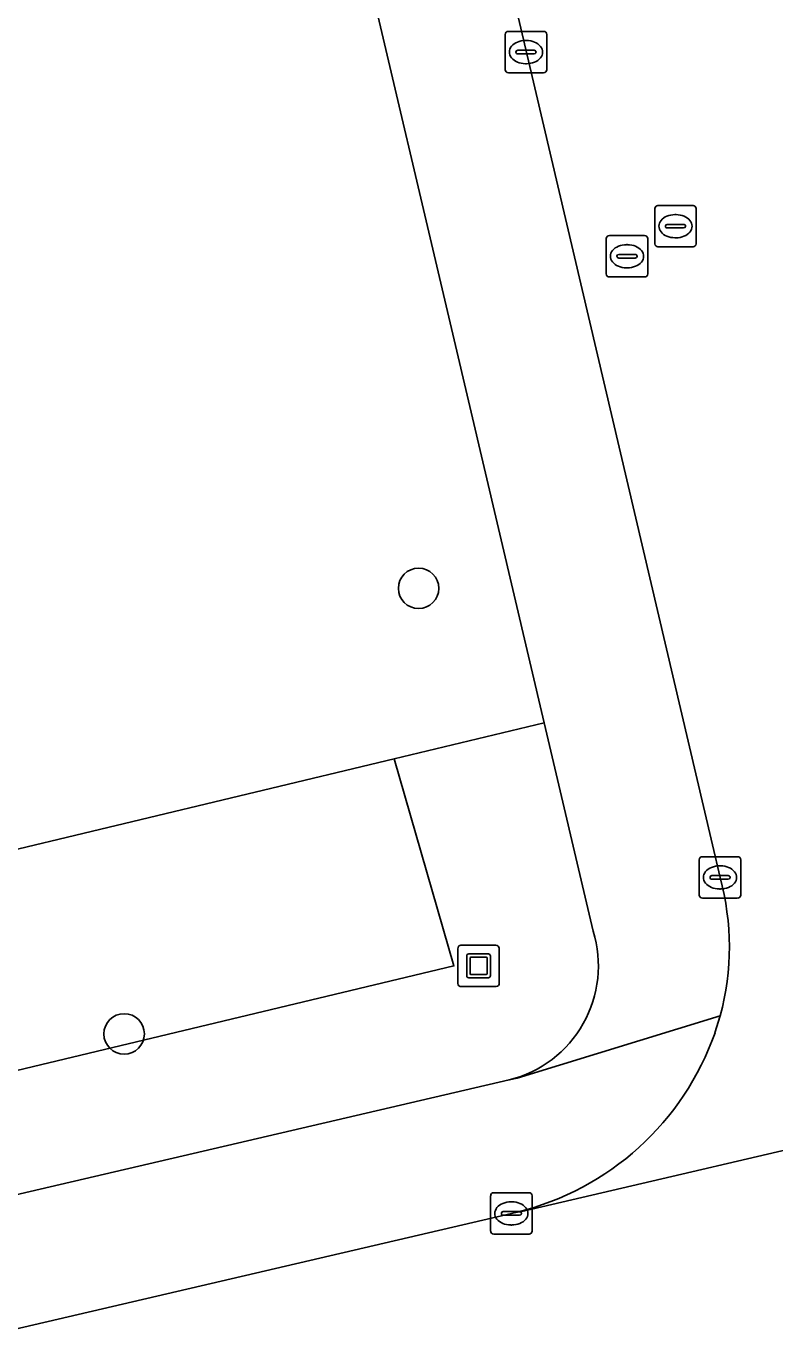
# Model space of a CAD drawing. Extents: x 157648 to 158502, y 379212 to 380938.
# Drawn here: x 158176.86 to 158194.94, y 380643.22 to 380675.06 of the extents above; entities that cross this region are included whole.
import ezdxf

# ---------------------------------------------------------------- set-up
doc = ezdxf.new("R2010")
doc.units = 0
for name, color, linetype in [('IMGEO_Boom', 7, 'Continuous'), ('IMGEO_Groenvoorziening', 7, 'Continuous'), ('IMGEO_Kolk', 7, 'Continuous'), ('IMGEO_Kunstobject', 7, 'Continuous'), ('IMGEO_Rijbaan_lokaal_open', 7, 'Continuous'), ('IMGEO_Rioolput', 7, 'Continuous'), ('IMGEO_Voetpad_open', 7, 'Continuous')]:
    doc.layers.add(name, color=color, linetype=linetype)

msp = doc.modelspace()

# ---------------------------------------------------------------- linework, layer by layer
at = {"layer": 'IMGEO_Boom'}
for centre in [(158186.338, 380661.476), (158179.222, 380650.708)]:
    msp.add_circle(centre, 0.489, dxfattribs=at)
at = {"layer": 'IMGEO_Groenvoorziening'}
for points in [[(158172.304, 380654.138), (158185.746, 380657.356), (158189.372, 380658.224), (158187.196, 380667.478), (158180.409, 380696.343)], [(158190.556, 380653.19), (158189.372, 380658.224), (158185.746, 380657.356), (158187.193, 380652.354), (158160.309, 380645.918), (158156.81, 380645.08), (158159.53, 380642.669), (158167.141, 380644.624), (158174.802, 380646.406), (158188.53, 380649.599)]]:
    msp.add_lwpolyline(points, dxfattribs=at)
msp.add_lwpolyline([(158187.193, 380652.354), (158185.746, 380657.356), (158172.304, 380654.138), (158168.282, 380653.09), (158164.477, 380652.499), (158163.733, 380652.388), (158162.231, 380652.4), (158160.961, 380652.662), (158160.309, 380645.918)], close=True, dxfattribs=at)
msp.add_arc((158187.841, 380652.355), 2.841, 284.0381, 17.0995, dxfattribs=at)
at = {"layer": 'IMGEO_Kolk'}
for p, q in [((158188.507, 380674.934), (158189.359, 380674.934)), ((158188.432, 380674.008), (158188.432, 380674.86)), ((158188.92, 380674.714), (158188.945, 380674.714)), ((158189.433, 380674.86), (158189.433, 380674.008)), ((158188.691, 380674.428), (158188.691, 380674.44)), ((158189.129, 380674.391), (158188.731, 380674.391)), ((158188.734, 380674.477), (158189.132, 380674.477)), ((158189.175, 380674.44), (158189.175, 380674.428)), ((158188.943, 380674.154), (158188.918, 380674.154)), ((158189.359, 380673.934), (158188.507, 380673.934)), ((158193.121, 380654.065), (158193.121, 380654.917)), ((158193.196, 380654.991), (158194.048, 380654.991)), ((158194.122, 380654.917), (158194.122, 380654.065)), ((158193.423, 380654.534), (158193.821, 380654.534)), ((158193.609, 380654.771), (158193.634, 380654.771)), ((158193.38, 380654.485), (158193.38, 380654.497)), ((158193.818, 380654.448), (158193.42, 380654.448)), ((158193.632, 380654.211), (158193.607, 380654.211)), ((158193.864, 380654.497), (158193.864, 380654.485)), ((158194.048, 380653.991), (158193.196, 380653.991)), ((158188.079, 380645.946), (158188.079, 380646.798)), ((158188.154, 380646.872), (158189.006, 380646.872)), ((158188.567, 380646.652), (158188.592, 380646.652)), ((158189.08, 380646.798), (158189.08, 380645.946)), ((158188.338, 380646.366), (158188.338, 380646.378)), ((158188.776, 380646.329), (158188.378, 380646.329)), ((158188.381, 380646.415), (158188.779, 380646.415)), ((158188.822, 380646.378), (158188.822, 380646.366)), ((158188.59, 380646.092), (158188.565, 380646.092)), ((158189.006, 380645.872), (158188.154, 380645.872))]:
    msp.add_line(p, q, dxfattribs=at)
for points in [[(158188.507, 380674.934), (158189.359, 380674.934)], [(158188.432, 380674.008), (158188.432, 380674.86)], [(158189.433, 380674.86), (158189.433, 380674.008)], [(158189.359, 380673.934), (158188.507, 380673.934)], [(158193.121, 380654.065), (158193.121, 380654.917)], [(158193.196, 380654.991), (158194.048, 380654.991)], [(158194.122, 380654.917), (158194.122, 380654.065)], [(158194.048, 380653.991), (158193.196, 380653.991)], [(158188.079, 380645.946), (158188.079, 380646.798)], [(158188.154, 380646.872), (158189.006, 380646.872)], [(158189.08, 380646.798), (158189.08, 380645.946)], [(158189.006, 380645.872), (158188.154, 380645.872)]]:
    msp.add_lwpolyline(points, dxfattribs=at)
for centre, radius, start, end in [((158188.509, 380674.858), 0.0765, 91.552, 178.448), ((158188.509, 380674.858), 0.0765, 91.552, 178.448), ((158189.357, 380674.858), 0.0765, 1.552, 88.448), ((158189.357, 380674.858), 0.0765, 1.552, 88.448), ((158188.731, 380674.437), 0.0403, 85.8775, 175.7526), ((158188.728, 380674.427), 0.0366, 178.938, 274.7102), ((158189.132, 380674.434), 0.043, 264.8664, 352.4533), ((158189.136, 380674.439), 0.0386, 1.7309, 96.639), ((158188.509, 380674.01), 0.0765, 181.552, 268.448), ((158188.509, 380674.01), 0.0765, 181.552, 268.448), ((158189.357, 380674.01), 0.0765, 271.552, 358.448), ((158189.357, 380674.01), 0.0765, 271.552, 358.448), ((158193.198, 380654.915), 0.0765, 91.552, 178.448), ((158193.198, 380654.915), 0.0765, 91.552, 178.448), ((158194.046, 380654.915), 0.0765, 1.552, 88.448), ((158194.046, 380654.915), 0.0765, 1.552, 88.448), ((158193.42, 380654.494), 0.0403, 85.8775, 175.7526), ((158193.825, 380654.496), 0.0386, 1.7309, 96.639), ((158193.417, 380654.484), 0.0366, 178.938, 274.7102), ((158193.821, 380654.491), 0.043, 264.8664, 352.4533), ((158193.198, 380654.067), 0.0765, 181.552, 268.448), ((158193.198, 380654.067), 0.0765, 181.552, 268.448), ((158194.046, 380654.067), 0.0765, 271.552, 358.448), ((158194.046, 380654.067), 0.0765, 271.552, 358.448), ((158188.156, 380646.796), 0.0765, 91.552, 178.448), ((158188.156, 380646.796), 0.0765, 91.552, 178.448), ((158189.004, 380646.796), 0.0765, 1.552, 88.448), ((158189.004, 380646.796), 0.0765, 1.552, 88.448), ((158188.378, 380646.375), 0.0403, 85.8775, 175.7526), ((158188.375, 380646.365), 0.0366, 178.938, 274.7102), ((158188.779, 380646.372), 0.043, 264.8664, 352.4533), ((158188.783, 380646.377), 0.0386, 1.7309, 96.639), ((158188.156, 380645.948), 0.0765, 181.552, 268.448), ((158188.156, 380645.948), 0.0765, 181.552, 268.448), ((158189.004, 380645.948), 0.0765, 271.552, 358.448), ((158189.004, 380645.948), 0.0765, 271.552, 358.448)]:
    msp.add_arc(centre, radius, start, end, dxfattribs=at)
for centre, major_axis, ratio, start_param, end_param in [((158188.919, 380674.434), (-0.387, 0.002), 0.722429, 4.712389, 7.853982), ((158188.944, 380674.434), (-0.39, 0.002), 0.717154, 1.570796, 4.712389), ((158193.608, 380654.491), (-0.387, 0.002), 0.722429, 4.712389, 7.853982), ((158193.633, 380654.491), (-0.39, 0.002), 0.717154, 1.570796, 4.712389), ((158188.566, 380646.372), (-0.387, 0.002), 0.722429, 4.712389, 7.853982), ((158188.591, 380646.372), (-0.39, 0.002), 0.717154, 1.570796, 4.712389)]:
    msp.add_ellipse(centre, major_axis=major_axis, ratio=ratio, start_param=start_param, end_param=end_param, dxfattribs=at)
at = {"layer": 'IMGEO_Kunstobject'}
for p, q in [((158187.286, 380652.769), (158187.286, 380651.928)), ((158187.286, 380652.769), (158187.286, 380651.928)), ((158188.202, 380652.853), (158187.361, 380652.853)), ((158188.202, 380652.853), (158187.361, 380652.853)), ((158187.55, 380652.641), (158188.024, 380652.641)), ((158188.286, 380651.937), (158188.286, 380652.778)), ((158188.286, 380651.937), (158188.286, 380652.778)), ((158187.5, 380652.117), (158187.5, 380652.591)), ((158187.58, 380652.541), (158187.58, 380652.167)), ((158187.974, 380652.561), (158187.6, 380652.561)), ((158187.994, 380652.167), (158187.994, 380652.541)), ((158188.074, 380652.591), (158188.074, 380652.117)), ((158188.024, 380652.067), (158187.55, 380652.067)), ((158187.6, 380652.147), (158187.974, 380652.147)), ((158187.37, 380651.853), (158188.211, 380651.853)), ((158187.37, 380651.853), (158188.211, 380651.853))]:
    msp.add_line(p, q, dxfattribs=at)
for centre, radius, start, end in [((158187.364, 380652.775), 0.0779, 92.4484, 184.2845), ((158187.364, 380652.775), 0.0779, 92.4484, 184.2845), ((158187.55, 380652.591), 0.05, 90, 180), ((158188.024, 380652.591), 0.05, 360, 90), ((158188.208, 380652.775), 0.0779, 2.4484, 94.2845), ((158188.208, 380652.775), 0.0779, 2.4484, 94.2845), ((158187.6, 380652.541), 0.02, 90, 180), ((158187.974, 380652.541), 0.02, 360, 90), ((158187.55, 380652.117), 0.05, 180, 270), ((158187.6, 380652.167), 0.02, 180, 270), ((158187.974, 380652.167), 0.02, 270, 0), ((158188.024, 380652.117), 0.05, 270, 0), ((158187.364, 380651.931), 0.0779, 182.4484, 274.2845), ((158187.364, 380651.931), 0.0779, 182.4484, 274.2845), ((158188.208, 380651.931), 0.0779, 272.4484, 4.2845), ((158188.208, 380651.931), 0.0779, 272.4484, 4.2845)]:
    msp.add_arc(centre, radius, start, end, dxfattribs=at)
at = {"layer": 'IMGEO_Rijbaan_lokaal_open'}
for points in [[(158181.411, 380760.862), (158179.865, 380767.493), (158177.841, 380767.021), (158171.098, 380765.401), (158167.719, 380764.622), (158169.873, 380755.503), (158170.753, 380751.845), (158171.824, 380747.131), (158173.522, 380740.18), (158179.901, 380712.918), (158180.777, 380709.24), (158193.622, 380654.491)], [(158229.36, 380656.058), (158226.244, 380655.198), (158207.492, 380650.774), (158207.47, 380650.769), (158188.836, 380646.421), (158188.719, 380646.404), (158175.478, 380643.321), (158165.987, 380641.112), (158156.307, 380638.473)], [(158193.629, 380651.148), (158193.5, 380650.738)], [(158188.719, 380646.404), (158188.836, 380646.421), (158207.47, 380650.769)]]:
    msp.add_lwpolyline(points, dxfattribs=at)
for centre, radius, start, end in [((158187.429, 380652.807), 6.418, 345.0227, 15.2172), ((158187.115, 380652.978), 6.767, 283.7142, 340.6708)]:
    msp.add_arc(centre, radius, start, end, dxfattribs=at)
at = {"layer": 'IMGEO_Rioolput'}
for p, q in [((158192.045, 380669.801), (158192.045, 380670.653)), ((158192.12, 380670.727), (158192.972, 380670.727)), ((158192.533, 380670.507), (158192.558, 380670.507)), ((158193.046, 380670.653), (158193.046, 380669.801)), ((158192.304, 380670.221), (158192.304, 380670.233)), ((158192.742, 380670.184), (158192.344, 380670.184)), ((158192.347, 380670.27), (158192.745, 380670.27)), ((158192.788, 380670.233), (158192.788, 380670.221)), ((158190.873, 380669.075), (158190.873, 380669.927)), ((158190.948, 380670.001), (158191.8, 380670.001)), ((158191.874, 380669.927), (158191.874, 380669.075)), ((158192.556, 380669.947), (158192.531, 380669.947)), ((158191.132, 380669.495), (158191.132, 380669.507)), ((158191.175, 380669.544), (158191.573, 380669.544)), ((158191.361, 380669.781), (158191.386, 380669.781)), ((158191.616, 380669.507), (158191.616, 380669.495)), ((158192.972, 380669.727), (158192.12, 380669.727)), ((158191.57, 380669.458), (158191.172, 380669.458)), ((158191.384, 380669.221), (158191.359, 380669.221)), ((158191.8, 380669.001), (158190.948, 380669.001))]:
    msp.add_line(p, q, dxfattribs=at)
for points in [[(158192.045, 380669.801), (158192.045, 380670.653)], [(158192.12, 380670.727), (158192.972, 380670.727)], [(158193.046, 380670.653), (158193.046, 380669.801)], [(158190.873, 380669.075), (158190.873, 380669.927)], [(158190.948, 380670.001), (158191.8, 380670.001)], [(158191.874, 380669.927), (158191.874, 380669.075)], [(158192.972, 380669.727), (158192.12, 380669.727)], [(158191.8, 380669.001), (158190.948, 380669.001)]]:
    msp.add_lwpolyline(points, dxfattribs=at)
for centre, radius, start, end in [((158192.122, 380670.651), 0.0765, 91.552, 178.448), ((158192.122, 380670.651), 0.0765, 91.552, 178.448), ((158192.97, 380670.651), 0.0765, 1.552, 88.448), ((158192.97, 380670.651), 0.0765, 1.552, 88.448), ((158192.344, 380670.23), 0.0403, 85.8775, 175.7526), ((158192.341, 380670.22), 0.0366, 178.938, 274.7102), ((158192.745, 380670.227), 0.043, 264.8664, 352.4533), ((158192.749, 380670.232), 0.0386, 1.7309, 96.639), ((158190.95, 380669.925), 0.0765, 91.552, 178.448), ((158190.95, 380669.925), 0.0765, 91.552, 178.448), ((158191.798, 380669.925), 0.0765, 1.552, 88.448), ((158191.798, 380669.925), 0.0765, 1.552, 88.448), ((158192.122, 380669.803), 0.0765, 181.552, 268.448), ((158192.122, 380669.803), 0.0765, 181.552, 268.448), ((158192.97, 380669.803), 0.0765, 271.552, 358.448), ((158192.97, 380669.803), 0.0765, 271.552, 358.448), ((158191.172, 380669.504), 0.0403, 85.8775, 175.7526), ((158191.169, 380669.494), 0.0366, 178.938, 274.7102), ((158191.573, 380669.501), 0.043, 264.8664, 352.4533), ((158191.577, 380669.506), 0.0386, 1.7309, 96.639), ((158190.95, 380669.077), 0.0765, 181.552, 268.448), ((158190.95, 380669.077), 0.0765, 181.552, 268.448), ((158191.798, 380669.077), 0.0765, 271.552, 358.448), ((158191.798, 380669.077), 0.0765, 271.552, 358.448)]:
    msp.add_arc(centre, radius, start, end, dxfattribs=at)
for centre, major_axis, ratio, start_param, end_param in [((158192.532, 380670.227), (-0.387, 0.002), 0.722429, 4.712389, 7.853982), ((158192.557, 380670.227), (-0.39, 0.002), 0.717154, 1.570796, 4.712389), ((158191.36, 380669.501), (-0.387, 0.002), 0.722429, 4.712389, 7.853982), ((158191.385, 380669.501), (-0.39, 0.002), 0.717154, 1.570796, 4.712389)]:
    msp.add_ellipse(centre, major_axis=major_axis, ratio=ratio, start_param=start_param, end_param=end_param, dxfattribs=at)
at = {"layer": 'IMGEO_Voetpad_open'}
for points in [[(158180.777, 380709.24), (158179.901, 380712.918), (158173.522, 380740.18), (158172.438, 380739.929), (158172.223, 380740.844), (158170.048, 380740.332), (158170.295, 380739.457), (158176.732, 380711.977), (158177.827, 380707.322), (158178.399, 380704.888), (158179.361, 380700.798), (158180.409, 380696.343), (158187.196, 380667.478), (158189.372, 380658.224), (158190.556, 380653.19)], [(158193.622, 380654.491), (158180.777, 380709.24)], [(158193.5, 380650.738), (158193.629, 380651.148), (158188.718, 380649.637), (158188.53, 380649.599), (158174.802, 380646.406), (158167.141, 380644.624), (158159.53, 380642.669), (158157.286, 380642.031), (158152.77, 380640.714), (158154.803, 380638.822)], [(158188.53, 380649.599), (158188.718, 380649.637), (158193.629, 380651.148)], [(158156.307, 380638.473), (158165.987, 380641.112), (158175.478, 380643.321), (158188.719, 380646.404)]]:
    msp.add_lwpolyline(points, dxfattribs=at)
for centre, radius, start, end in [((158187.429, 380652.807), 6.418, 345.0227, 15.2172), ((158187.841, 380652.355), 2.841, 284.0381, 17.0995), ((158187.115, 380652.978), 6.767, 283.7142, 340.6708)]:
    msp.add_arc(centre, radius, start, end, dxfattribs=at)

doc.saveas('drawing.dxf')
